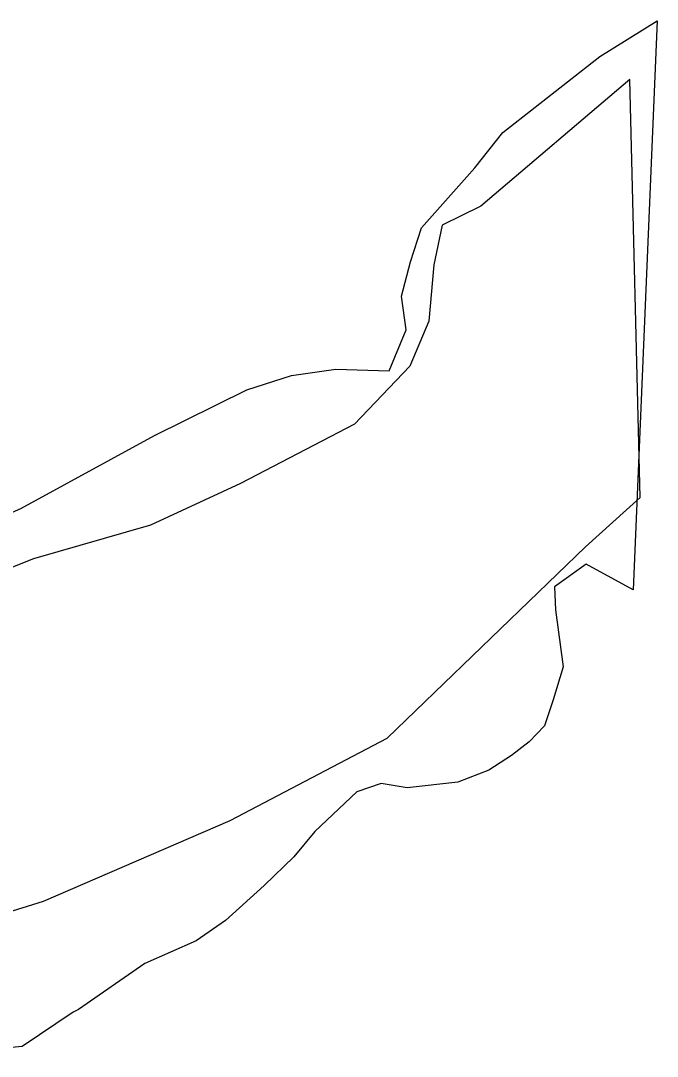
# Model space of a CAD drawing. Extents: x 1300404 to 1323571, y 234004 to 252077.
# Drawn here: x 1316809 to 1318278, y 239405 to 241795 of the extents above; entities that cross this region are included whole.
import ezdxf

# ---------------------------------------------------------------- set-up
doc = ezdxf.new("R2010")
doc.units = 0
doc.layers.add('R_Floodway', color=7, linetype='Continuous')
doc.layers.add('R_Flooplain', color=7, linetype='Continuous')

msp = doc.modelspace()

# ---------------------------------------------------------------- linework, layer by layer
at = {"layer": 'R_Floodway'}
msp.add_lwpolyline([(1316379.7, 239612.9), (1316861.4, 239762.8), (1317291.6, 239949.2), (1317654.4, 240139), (1318111.9, 240580.5), (1318238.5, 240695.1), (1318214, 241659.4), (1317870.4, 241367), (1317781.1, 241323.1), (1317762, 241232.1), (1317750.7, 241102), (1317706.8, 240997.8), (1317579.2, 240863.8), (1317315.9, 240727.1), (1317107.9, 240631.1), (1316837.8, 240552.8), (1316620.6, 240466.9)], dxfattribs=at)
at = {"layer": 'R_Flooplain'}
for p, q in [((1318145.3, 241712.4), (1318277.6, 241795.3)), ((1318277.6, 241795.3), (1318221.9, 240481.8)), ((1317921.2, 241537.4), (1318145.3, 241712.4)), ((1317856.7, 241456), (1317921.2, 241537.4)), ((1317733.6, 241317), (1317856.7, 241456)), ((1317707.9, 241238.4), (1317733.6, 241317)), ((1317687, 241159.6), (1317707.9, 241238.4)), ((1317697.7, 241081.7), (1317687, 241159.6)), ((1317659.1, 240986.8), (1317697.7, 241081.7)), ((1317330.3, 240942.9), (1317433.5, 240976.4)), ((1317433.5, 240976.4), (1317535.9, 240990.6)), ((1317535.9, 240990.6), (1317659.1, 240986.8)), ((1317116.9, 240837.5), (1317330.3, 240942.9)), ((1316808.5, 240669.2), (1317116.9, 240837.5)), ((1316689.8, 240617.1), (1316808.5, 240669.2)), ((1318113.5, 240540.5), (1318040.7, 240488.5)), ((1318221.9, 240481.8), (1318113.5, 240540.5)), ((1318040.7, 240488.5), (1318042.9, 240435.2)), ((1318042.9, 240435.2), (1318060.6, 240303.6)), ((1318060.6, 240303.6), (1318037.4, 240227.4)), ((1318037.4, 240227.4), (1318017.5, 240167.9)), ((1318017.5, 240167.9), (1317981.8, 240131)), ((1317981.8, 240131), (1317941.5, 240099.1)), ((1317941.5, 240099.1), (1317889, 240065.5)), ((1317889, 240065.5), (1317817.5, 240037.6)), ((1317640.7, 240034.5), (1317584.1, 240015.5)), ((1317700.6, 240024.2), (1317640.7, 240034.5)), ((1317817.5, 240037.6), (1317700.6, 240024.2)), ((1317584.1, 240015.5), (1317487.6, 239923.6)), ((1317487.6, 239923.6), (1317438.7, 239865.6)), ((1317438.7, 239865.6), (1317370, 239798.9)), ((1317370, 239798.9), (1317281.4, 239718.7)), ((1317281.4, 239718.7), (1317213.7, 239671.2)), ((1317213.7, 239671.2), (1317094.9, 239619.2)), ((1317094.9, 239619.2), (1316942.1, 239513.1)), ((1316929.6, 239506.5), (1316812, 239427.8)), ((1316942.1, 239513.1), (1316929.6, 239506.5)), ((1316812, 239427.8), (1316593.1, 239404.9))]:
    msp.add_line(p, q, dxfattribs=at)

doc.saveas('drawing.dxf')
